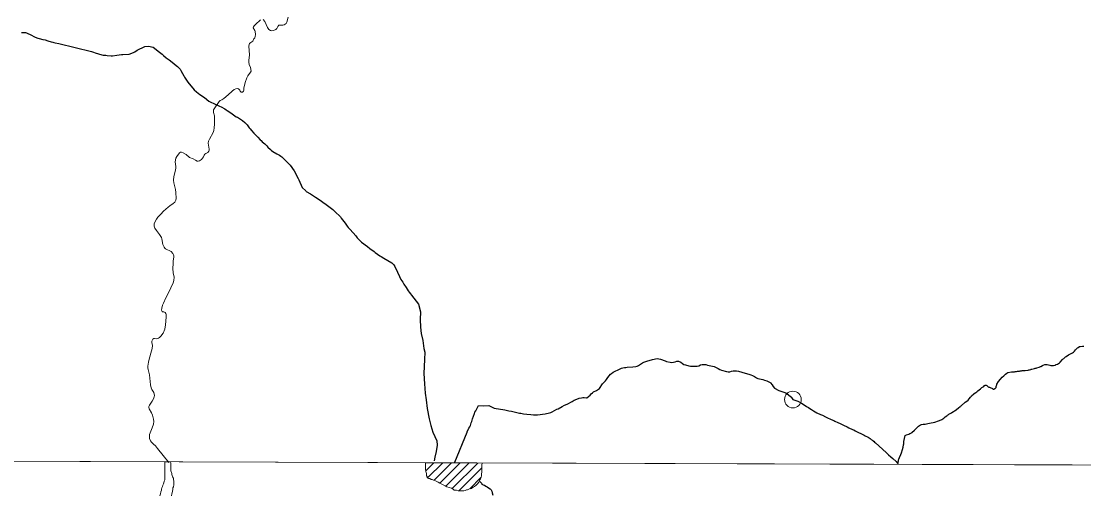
# Model space of a CAD drawing. Extents: x -1643653 to 4543381, y 1624270 to 13878484.
# Drawn here: x 587242 to 592343, y 8909803 to 8912077 of the extents above; entities that cross this region are included whole.
import ezdxf

# ---------------------------------------------------------------- set-up
doc = ezdxf.new("R2010")
doc.units = 0
doc.header["$LTSCALE"] = 160
doc.header["$PDMODE"] = 32
doc.header["$PDSIZE"] = 80
doc.layers.add('6', color=7, linetype='Continuous', lineweight=13)
doc.layers.add('60', color=7, linetype='Continuous', lineweight=13)

msp = doc.modelspace()

# ---------------------------------------------------------------- linework, layer by layer
at = {"layer": '6'}
for p, q in [((574653.9, 8910009.3), (626625.7, 8909822.1)), ((589183.7, 8909917.9), (589222.6, 8909956.8)), ((589192.5, 8909884.3), (589264.8, 8909956.6)), ((589223.4, 8909872.8), (589307.1, 8909956.4)), ((589251.9, 8909858.8), (589349.3, 8909956.2)), ((589279.8, 8909844.3), (589391.5, 8909956)), ((589310.9, 8909832.9), (589433.8, 8909955.8)), ((589342.8, 8909822.5), (589452.6, 8909932.3)), ((589395, 8909832.2), (589448.7, 8909885.9))]:
    msp.add_line(p, q, dxfattribs=at)
for points in [[(588390.3, 8912083.4), (588365.5, 8912061.7), (588359.5, 8912054.9), (588356.7, 8912049.9), (588355.7, 8912044.4), (588362.5, 8912031.8), (588364.3, 8912026.8), (588365.7, 8912012.2), (588364.9, 8912002.8), (588362.5, 8911996.8), (588358.7, 8911991.4), (588353.5, 8911981.3), (588348.9, 8911977.1), (588343.1, 8911975.1), (588337.9, 8911970.1), (588335.9, 8911965.3), (588334.5, 8911956.3), (588336.7, 8911916), (588336.1, 8911901.6), (588334.4, 8911890.4), (588333.8, 8911879.4), (588335.3, 8911869.1), (588341.8, 8911854.7), (588344.9, 8911837.5), (588342.7, 8911832.9), (588329.6, 8911813.8), (588324.9, 8911804.6), (588316.5, 8911782.4), (588310.5, 8911755.1), (588310.2, 8911746.5), (588308.7, 8911740.7), (588303.3, 8911735.9), (588298.1, 8911736.1), (588292.7, 8911740.3), (588290.4, 8911746.1), (588287.7, 8911749.7), (588284.8, 8911751.7), (588280.1, 8911753.3), (588271.5, 8911752.1)], [(588522.9, 8912095.4), (588516.2, 8912072.3), (588513.1, 8912065.3), (588509.3, 8912061.9), (588503.8, 8912058.9), (588497.4, 8912058.3), (588483, 8912058.5), (588478.7, 8912057.3), (588473.2, 8912052.1), (588467.8, 8912041), (588463.6, 8912036.6), (588452.4, 8912032), (588443.2, 8912030.8), (588437.8, 8912032.2), (588429.9, 8912036.8), (588423.7, 8912046), (588410.3, 8912075.8), (588403.6, 8912084.6)], [(588271.5, 8911752.1), (588263.6, 8911748.2), (588254.1, 8911741.2), (588235.3, 8911723.4), (588214.9, 8911705.5), (588203.9, 8911698.5), (588196.4, 8911695.7), (588191.1, 8911690.6), (588189, 8911687), (588167.2, 8911656.3), (588165.2, 8911651.3), (588164.2, 8911644.1), (588165, 8911638.1), (588168.6, 8911622.7), (588169.4, 8911614.5), (588169.7, 8911582.8), (588168.4, 8911564.2), (588165.8, 8911552), (588162.5, 8911541.8), (588144.8, 8911511.1), (588140.5, 8911500.1), (588139.3, 8911491.2), (588144.5, 8911463.2), (588144.3, 8911457.4), (588142.2, 8911452.8), (588137.7, 8911446.8), (588127.8, 8911441.9), (588122.6, 8911437.7), (588120.4, 8911434.1), (588117.3, 8911426.1), (588106.8, 8911412.9), (588101.8, 8911408.9), (588096.6, 8911406.2), (588090.8, 8911405), (588086.7, 8911405.4), (588078.3, 8911409.2), (588066.6, 8911416.6)], [(588066.6, 8911416.6), (588049.9, 8911422.6), (588032.5, 8911437.4), (588032.5, 8911437.4), (588019.6, 8911445.4), (588011.3, 8911448.2), (588006.3, 8911447.4), (588001.9, 8911444.3), (587988, 8911427.1), (587983.7, 8911419.5), (587980.5, 8911402.2), (587981.4, 8911390.4), (587983.8, 8911379), (587983.9, 8911371.8), (587981.2, 8911355.6), (587974.7, 8911331.9), (587973, 8911313.5), (587974.6, 8911301.1), (587982.3, 8911269.4), (587984.4, 8911255), (587985.3, 8911226.4), (587983.8, 8911217), (587978.3, 8911208.6), (587971.2, 8911201.3), (587954.3, 8911190.5), (587946.2, 8911184.1), (587925, 8911164.8), (587911.6, 8911149.8), (587898, 8911136.3), (587890.7, 8911126.5), (587880.1, 8911106), (587879.8, 8911092.2), (587882.4, 8911083.8), (587890.1, 8911071.8), (587905.1, 8911053.2), (587914.7, 8911038.6), (587916.6, 8911032.2), (587921.6, 8911004.5), (587927.2, 8910992.1), (587930.8, 8910986.9), (587934.1, 8910984.1), (587960.9, 8910971.8), (587970, 8910962.2), (587973.2, 8910955.9), (587974.7, 8910949.9), (587974.8, 8910943.3), (587971.6, 8910926.7), (587970.1, 8910913.3), (587969.8, 8910888.8), (587971.5, 8910869), (587975.6, 8910847.8), (587974.4, 8910832.3), (587971.3, 8910821.3), (587948.6, 8910772), (587936.2, 8910749), (587923.8, 8910723.3), (587919.9, 8910713.3), (587916.2, 8910698.8), (587915.6, 8910690), (587917.5, 8910683.8), (587919.2, 8910682.2), (587925.6, 8910680.8), (587931.9, 8910678.1), (587935.7, 8910673.1), (587937.8, 8910668)], [(587937.8, 8910668), (587937.6, 8910656), (587933.8, 8910618.4), (587930.4, 8910597.7), (587923.4, 8910579.5), (587911.8, 8910564.8), (587905.7, 8910558.6), (587900.9, 8910554.8), (587896.1, 8910553), (587891.1, 8910552.6), (587881.9, 8910553.6), (587877.9, 8910552.8), (587873.3, 8910549.8), (587869.8, 8910544.7), (587869, 8910541.5), (587868.6, 8910533.9), (587870.9, 8910520.7), (587869.3, 8910505.1), (587867, 8910494.1), (587855.6, 8910454), (587852.3, 8910439.6), (587849.4, 8910420.7), (587849.1, 8910412.9), (587850.1, 8910405.1), (587857.9, 8910378.5), (587862.5, 8910331.8), (587865.4, 8910317.4), (587868.4, 8910309), (587877.4, 8910293.6), (587880.7, 8910279.9), (587879.8, 8910272.7), (587876.8, 8910264.5), (587869.5, 8910252.5), (587856.5, 8910234.2), (587854.3, 8910227), (587854.2, 8910222), (587855.1, 8910216.6)], [(587855.1, 8910216.6), (587867.1, 8910196.4), (587872, 8910185.4), (587876.7, 8910166), (587876.7, 8910166), (587877.6, 8910155.8), (587876.1, 8910142.3), (587870.3, 8910123.9), (587863.5, 8910109.4), (587858, 8910093.2), (587856.8, 8910085), (587857.7, 8910073.8), (587862.8, 8910062.8), (587867.6, 8910056.4), (587877.1, 8910046.8), (587886.7, 8910037.5), (587896.1, 8910025.6), (587950.7, 8909957.8)], [(587958.5, 8909961.4), (587931.2, 8909960.8), (587931.2, 8909954.3), (587931.1, 8909949.2), (587931.1, 8909945.2), (587931.1, 8909938.7), (587931, 8909933.2), (587931, 8909926.7), (587930.9, 8909920.2), (587930.4, 8909913.2), (587930.3, 8909905.2), (587930.3, 8909899.7), (587930.2, 8909894.2), (587930.2, 8909887.2), (587930.1, 8909880.7), (587930.1, 8909875.7), (587928, 8909868.7), (587925.5, 8909861.2), (587923.9, 8909855.2), (587921.4, 8909849.2), (587920.3, 8909842.7), (587916.3, 8909836.2), (587915.2, 8909830.2), (587914.7, 8909825.7), (587911.6, 8909817.7), (587910.1, 8909808.2), (587908.5, 8909803.7), (587907.5, 8909797.7)], [(587963.5, 8909798.8), (587965.1, 8909807.3), (587966.1, 8909812.3), (587967.7, 8909821.3), (587968.7, 8909828.8), (587969.3, 8909836.8), (587972.3, 8909841.8), (587973.4, 8909850.3), (587973.5, 8909857.8), (587973.5, 8909865.3), (587973.5, 8909869.4), (587973.1, 8909875.9), (587972.2, 8909882.9), (587968.2, 8909889.4), (587965.8, 8909896.4), (587964.3, 8909900.5), (587963.8, 8909905), (587962.3, 8909909.5), (587961.9, 8909913.5), (587960.4, 8909918), (587959.9, 8909922.5), (587960, 8909926.5), (587960, 8909930.5), (587960, 8909934.5), (587960.1, 8909938.5), (587960.1, 8909943.1), (587959.7, 8909949.6), (587959.2, 8909956.1), (587958.7, 8909960.1), (587958.5, 8909961.4)]]:
    msp.add_lwpolyline(points, dxfattribs=at)
at = {"layer": '6', "lineweight": 25}
for points in [[(587242, 8912022.3), (587254.1, 8912022.7), (587261.3, 8912021.9), (587267.1, 8912020.3), (587272.7, 8912018.3), (587284.8, 8912013.3), (587309, 8912000.9), (587320.6, 8911996.1), (587327.4, 8911993.9), (587344.5, 8911989.4), (587356.6, 8911986.8), (587368.5, 8911983), (587385.5, 8911978.2), (587392.4, 8911976.6), (587398.4, 8911974.8), (587404.2, 8911973.2), (587422.6, 8911970.3), (587579.2, 8911930.7)], [(587579.2, 8911930.7), (587589.2, 8911927.7), (587596.7, 8911925.5), (587628.1, 8911915.7)], [(587628.1, 8911915.7), (587634.9, 8911914.1), (587641.3, 8911913.1), (587647.7, 8911913.1), (587653.9, 8911912.7), (587673.1, 8911910.6), (587679.5, 8911910.6), (587700.5, 8911913.8), (587722.3, 8911916.2), (587729.5, 8911917.3), (587758.9, 8911918.9), (587780.4, 8911926.8), (587787.2, 8911930.2), (587797.3, 8911937.2), (587835.2, 8911955.7), (587851.9, 8911957.5), (587875.4, 8911952.9), (587904.7, 8911928.2), (587917.4, 8911917.8), (587924, 8911911.8), (587937.7, 8911901.4), (587952.1, 8911891), (587965.4, 8911880), (587986, 8911864), (587992.3, 8911858.8), (587998.1, 8911853), (588003.8, 8911846.6), (588008.1, 8911839.6), (588015.1, 8911826.4), (588021.4, 8911813.8), (588025.2, 8911807.4), (588041.5, 8911784.3), (588071.3, 8911748.1), (588082.8, 8911737.9), (588099.7, 8911724.9), (588120.9, 8911710.2), (588142.4, 8911693.2), (588148.3, 8911689.8), (588154.7, 8911686.6), (588162.6, 8911683), (588193.3, 8911668.2), (588201.1, 8911665.4), (588218.2, 8911656), (588224.8, 8911651.8), (588230.9, 8911648.6), (588248.5, 8911636.6), (588260.7, 8911627.8), (588273, 8911618.2), (588279.9, 8911615.5), (588303.6, 8911600.7), (588314.2, 8911590.7), (588320.5, 8911585.1), (588325.7, 8911579.1), (588335.9, 8911565.3), (588340.7, 8911559.9), (588346.5, 8911552.1), (588358, 8911539.7), (588362.6, 8911534.1), (588377.4, 8911519.5), (588388.7, 8911507.9), (588393.1, 8911503.9), (588398.2, 8911498.3), (588404.9, 8911492.1), (588411.2, 8911487.3), (588421.2, 8911478.5), (588425.9, 8911472.5), (588438.1, 8911460.9), (588443.4, 8911456.3), (588449.6, 8911451.7), (588468.4, 8911440.5), (588481.4, 8911433.5), (588487.2, 8911429.5), (588493.2, 8911424.9), (588503.8, 8911415.1), (588521.9, 8911397.1), (588533.2, 8911385.1), (588552.3, 8911359.1), (588571.4, 8911321.3), (588574.6, 8911315.9), (588590.6, 8911279.2), (588608.3, 8911262.4), (588610.2, 8911260), (588630.8, 8911247.8), (588654.5, 8911232.7), (588666.8, 8911223.7), (588683.3, 8911212.3), (588688.9, 8911207.7), (588705.1, 8911196.1), (588738.2, 8911172.9), (588752.6, 8911158.5), (588769.8, 8911142.5), (588773.7, 8911138.3), (588777.5, 8911131.9), (588796.4, 8911107.3), (588805.8, 8911092.7), (588810.7, 8911086.1), (588819.3, 8911077.7), (588834.9, 8911060.9), (588847.6, 8911046.5), (588854.5, 8911037.3), (588874.4, 8911016.7)], [(588874.4, 8911016.7), (588903.9, 8910994.5), (588914.6, 8910985.7), (588935.8, 8910970.5), (588941, 8910966.1), (588963.6, 8910950.5), (588969.7, 8910946.9), (588981.5, 8910939.3), (589020.3, 8910916.3), (589030, 8910906.5), (589034.9, 8910898.5), (589047.8, 8910871.3), (589057.1, 8910851.1), (589064.4, 8910836.9), (589073.1, 8910823.9), (589078.9, 8910814.7), (589090, 8910798.9), (589099.4, 8910783.1), (589103.8, 8910776.4), (589110.7, 8910767.2), (589115.5, 8910761.4), (589149.4, 8910718.4)], [(589149.4, 8910718.4), (589158.2, 8910682), (589156.7, 8910644.3), (589158.1, 8910607.3), (589162.3, 8910577.6), (589169.8, 8910544), (589174.9, 8910504.9), (589178.6, 8910488.7), (589177.7, 8910452.9), (589174.7, 8910385.2), (589177.5, 8910336.1), (589180.8, 8910290.4), (589185, 8910259), (589190.1, 8910217.3), (589199.9, 8910167.3), (589207.2, 8910136.6), (589218, 8910104.6), (589237.1, 8910062.9), (589239.1, 8910041.9), (589234, 8910010.7), (589227, 8909984.4), (589224.5, 8909965.8)], [(592156, 8910428.2), (592159.6, 8910428.8), (592166.4, 8910428.3), (592173.2, 8910427.1), (592180.4, 8910425.1), (592183.8, 8910423.8), (592187.2, 8910423.8), (592190.4, 8910423.4), (592197.2, 8910424), (592206.1, 8910425.9), (592206.9, 8910426.6), (592208.9, 8910427.4), (592210.6, 8910428.4), (592217.1, 8910430.9), (592217.1, 8910430.9), (592226.1, 8910436.7), (592228.8, 8910439.1), (592240, 8910452.3), (592243.2, 8910455.1), (592247.7, 8910458.2), (592255.5, 8910465), (592258.9, 8910467.2), (592269.3, 8910475.5), (592272.6, 8910477.5), (592282.3, 8910481.6), (592288.9, 8910484.9), (592293.8, 8910488.6), (592297.6, 8910492), (592302.5, 8910498.4), (592311.1, 8910507.6), (592313.3, 8910508.8), (592316.1, 8910511.1), (592322.4, 8910514.4), (592326, 8910515), (592335.8, 8910516.2), (592343.1, 8910516.7)], [(590057.3, 8910365.5), (590070.6, 8910381.6), (590075.5, 8910386), (590083.6, 8910391.2), (590116.6, 8910407.9), (590123.5, 8910410.5), (590130, 8910412.5), (590137.4, 8910413.9), (590144, 8910414.7), (590151, 8910415.2), (590178.5, 8910417.2), (590192.1, 8910418.8), (590198.5, 8910420.8), (590204.8, 8910424.1), (590224.6, 8910436.3), (590231.2, 8910439.7), (590245.4, 8910445.3), (590272.3, 8910452.2), (590279.7, 8910453.8), (590287.2, 8910455.8), (590294.4, 8910456.9)], [(590294.4, 8910456.9), (590310.1, 8910454.7), (590332.2, 8910445.5), (590339.8, 8910443.1), (590357.1, 8910439.1), (590364.4, 8910438.3), (590372.9, 8910439.5), (590380.8, 8910442.2), (590388.9, 8910444.2), (590391.6, 8910445.4), (590397.2, 8910445.2), (590407.4, 8910440.6), (590415.9, 8910434), (590422.7, 8910429.4), (590430.4, 8910426.4), (590446.6, 8910422), (590454.5, 8910420.6), (590462.8, 8910420.1), (590470.5, 8910420.1), (590486.9, 8910420.9), (590495, 8910422.9), (590503.3, 8910426.5), (590511.2, 8910428.3), (590519.5, 8910428.9), (590527.6, 8910428), (590535.7, 8910426), (590543.8, 8910423.4), (590560, 8910421), (590568.1, 8910419), (590577.9, 8910414.6), (590587.5, 8910408.8), (590595.5, 8910405.2), (590603.8, 8910402.2), (590627.7, 8910395.1), (590635.1, 8910393.3)], [(590635.1, 8910393.3), (590636.6, 8910393.3), (590643.9, 8910393.7), (590652, 8910395.9), (590659.7, 8910397.9), (590667.5, 8910398.9), (590676.1, 8910398.3), (590684.8, 8910396.6), (590716.4, 8910387.2), (590735.3, 8910382.2), (590743.7, 8910378.8), (590752.2, 8910375.8), (590761.6, 8910371), (590770.7, 8910365.2), (590777.8, 8910361.7), (590785.9, 8910359.3), (590802.1, 8910356.5), (590810, 8910354.1), (590820.4, 8910350.3), (590827.6, 8910346.5), (590836.4, 8910342.5), (590838.6, 8910340.9), (590846.4, 8910331.1), (590851.9, 8910323.5), (590857.8, 8910314.3), (590879.3, 8910304.3), (590912.5, 8910292.4), (590939.2, 8910271.6), (590940.2, 8910270.4), (590945.8, 8910261.4), (590946.2, 8910260.6), (590946.2, 8910260.6)], [(591741, 8910220.3), (591749.8, 8910227.3), (591750.9, 8910227.9), (591751.3, 8910228.6), (591753.5, 8910230), (591773, 8910247.2), (591780.7, 8910252.6), (591787.2, 8910258.2), (591791.8, 8910263.2), (591799.2, 8910272.1), (591801.7, 8910274.7), (591804.1, 8910277.8), (591814.6, 8910287.9), (591817, 8910289), (591824.6, 8910294.1), (591829.4, 8910298.1), (591833.5, 8910301.9), (591840.2, 8910307.6), (591846.7, 8910312.2), (591853.4, 8910317.8), (591862.3, 8910323.6), (591866.7, 8910327.7), (591870, 8910329.7), (591871.6, 8910329.8), (591874.7, 8910329.6), (591877.1, 8910328.6), (591882.5, 8910323), (591884.5, 8910321.5), (591887, 8910320.3), (591890, 8910319.4), (591895.8, 8910316.6), (591901.9, 8910314.6), (591904.6, 8910313.3), (591909.6, 8910310.3), (591912, 8910310.3), (591913.3, 8910311.5), (591914.6, 8910311.8), (591916.2, 8910313.2), (591917.7, 8910313.7), (591921.9, 8910318.7), (591922.1, 8910321.1), (591922.9, 8910322.8), (591923.9, 8910328.4), (591924.7, 8910331.1), (591926, 8910334.1), (591933.8, 8910346.9), (591943, 8910358.5), (591950.5, 8910367.1), (591958.8, 8910374.7), (591964.9, 8910379.9), (591967.2, 8910382.1), (591973.7, 8910387.3), (591977.8, 8910389.9), (591995.4, 8910392.7), (592004.5, 8910393.2), (592009.7, 8910394.1), (592013.5, 8910394.4), (592019.3, 8910395.7), (592024.8, 8910396.4), (592034, 8910397), (592037.3, 8910397.8), (592040.2, 8910398.2), (592043.1, 8910398.3), (592046.3, 8910399.1), (592049.1, 8910399.1), (592052.2, 8910399.5), (592060.9, 8910399.7), (592076, 8910402.1), (592078.9, 8910402.9), (592082.1, 8910403.4), (592087.9, 8910404.8), (592090.9, 8910405.9), (592094, 8910406.4), (592099.8, 8910408), (592105.6, 8910409.3), (592108.8, 8910410.3), (592114.6, 8910411.8), (592117.5, 8910413.1), (592129.2, 8910416.2), (592134.9, 8910418.3), (592137.2, 8910419.5), (592144.6, 8910424.2), (592147.4, 8910425.7), (592156, 8910428.2)], [(589323.7, 8909959.2), (589381.8, 8910104), (589382.2, 8910105.4), (589390.2, 8910122.5), (589394.5, 8910129.1), (589398.1, 8910136.1), (589400.2, 8910141.9), (589402, 8910148.3), (589404.1, 8910154.8), (589407.4, 8910167.8), (589416.8, 8910193), (589419.7, 8910199.7), (589423.3, 8910206.1), (589430, 8910219.7), (589436.3, 8910231.1), (589461.3, 8910230.4), (589486.1, 8910231.8), (589512.7, 8910218.6), (589563.1, 8910210.9), (589582.3, 8910206.3), (589595, 8910204.3), (589607.7, 8910200.8), (589614.4, 8910200), (589627, 8910197.2), (589633.4, 8910195.4), (589639.8, 8910194.4), (589653.2, 8910191.6), (589668.9, 8910189.8), (589687.9, 8910188.3), (589700.4, 8910186.7), (589720.7, 8910187.5), (589757, 8910191.4), (589778.3, 8910197), (589784.1, 8910199), (589789.8, 8910202), (589801.2, 8910207.3), (589812.9, 8910213.9), (589818.7, 8910216.5), (589838.1, 8910227.6), (589850.3, 8910233.8), (589862.3, 8910238.8), (589885.9, 8910251.1), (589896.4, 8910256.9), (589908.3, 8910262.3), (589920.4, 8910266.3), (589931.2, 8910269), (589938, 8910270.2), (589944.6, 8910270.4), (589955.8, 8910268.6), (589956.8, 8910268.6), (589972.5, 8910282.1), (589978.1, 8910287.9), (589983.5, 8910292.5), (589989.4, 8910296.9), (590003.3, 8910303.9), (590017.2, 8910313), (590021.2, 8910318.8), (590029.1, 8910331.4), (590032.8, 8910336.2), (590039.9, 8910343.1), (590046.2, 8910349.7), (590051.7, 8910357.1), (590057.3, 8910365.5), (590057.3, 8910365.5)], [(590946.2, 8910260.6), (590960.4, 8910256), (590970.6, 8910252), (590987.3, 8910243.6), (591005.8, 8910232), (591012.2, 8910227.6), (591021, 8910222), (591027.1, 8910217), (591036, 8910212.2), (591045, 8910205.8), (591061.2, 8910197.1), (591078.9, 8910189.1), (591088.2, 8910185.3), (591102.8, 8910177.5)], [(591485.1, 8910087.9), (591491.8, 8910091), (591502.2, 8910094.5), (591507, 8910096.7), (591512.1, 8910098.9), (591512.8, 8910099.4), (591515, 8910100.8), (591516.9, 8910102.4), (591529.9, 8910113.2), (591537.4, 8910120.7), (591543.8, 8910128.4), (591548.5, 8910133), (591559.6, 8910138.3), (591563.7, 8910139.9), (591572.1, 8910141.8), (591580.6, 8910142.9), (591593.6, 8910145.7), (591602.6, 8910146.7), (591610.8, 8910148.3), (591619.3, 8910150.9), (591627.6, 8910152.3), (591631.9, 8910153.4), (591639.9, 8910156), (591649.5, 8910159.6), (591660.7, 8910164.8), (591671.5, 8910171.7), (591677.6, 8910176.9), (591685, 8910181.9), (591688.6, 8910184.7), (591692.2, 8910187.1), (591695.4, 8910189.8), (591707.2, 8910196.8), (591714.6, 8910200.7), (591714.6, 8910200.7), (591718, 8910203.1), (591721.4, 8910205.8), (591725.1, 8910208.1), (591732.2, 8910213.2), (591741, 8910220.3)], [(591102.8, 8910177.5), (591109.2, 8910174.8), (591130.3, 8910164.7), (591142.4, 8910159.3), (591147.8, 8910156.4), (591150.3, 8910155.5), (591158.1, 8910152.1), (591176.2, 8910143.5), (591188.4, 8910137.1), (591206.7, 8910128.8), (591214.3, 8910125.1), (591233, 8910116.5), (591238.3, 8910114.4), (591245.4, 8910110.4), (591288.7, 8910089.8), (591293.5, 8910086.8), (591307.6, 8910079.2), (591316.5, 8910073.4), (591322.7, 8910068), (591325.3, 8910066.8), (591326.6, 8910065.3), (591329, 8910064.4), (591330.2, 8910063.3), (591331.2, 8910062.8), (591332.3, 8910061.4), (591333.8, 8910061.1), (591334.6, 8910060), (591338.3, 8910056.5), (591342.8, 8910053.2), (591393.4, 8910006.9), (591405.1, 8909995.6), (591417.1, 8909984.9), (591425.5, 8909976.7), (591441.6, 8909962.7), (591448.3, 8909955.7), (591450.9, 8909953.7), (591451.8, 8909958.9), (591452.5, 8909966.6), (591453.4, 8909970.7), (591454.6, 8909974.4), (591458.1, 8909981.8), (591464, 8909997.4), (591467.4, 8910005.1), (591472.3, 8910020.4), (591475.2, 8910031.6), (591476.9, 8910043.1), (591478.1, 8910047.6), (591478.9, 8910054.8), (591479, 8910059.1), (591485.1, 8910087.9)], [(589443.2, 8909867.1), (589446.2, 8909863.1), (589450.6, 8909858.6), (589453.1, 8909854.6), (589458.6, 8909850.5), (589465.1, 8909849), (589471.5, 8909845.4), (589478, 8909841.4), (589485.5, 8909835.8), (589492.9, 8909831.8), (589497.4, 8909826.7), (589501.3, 8909820.2), (589502.8, 8909812.7), (589506.2, 8909801.6)]]:
    msp.add_lwpolyline(points, dxfattribs=at)
at = {"layer": '6'}
for points in [[(596575.8, 8909932.4), (585614.8, 8909969.8), (585583.8, 8898914.4), (596544.8, 8898874.9)], [(589264.7, 8909852.6), (589277, 8909845.8), (589284, 8909841.8), (589296.5, 8909838.2), (589307, 8909835.2), (589314.9, 8909830.6), (589319.4, 8909826.1), (589324.9, 8909826.1), (589330.4, 8909825.5), (589338.9, 8909822.5), (589343.9, 8909822.5), (589350.4, 8909822.4), (589356.9, 8909822.4), (589361.9, 8909822.4), (589366.9, 8909822.8), (589372.9, 8909823.8), (589378.4, 8909827.3), (589384.4, 8909827.3), (589389.9, 8909829.7), (589396, 8909832.7), (589402.5, 8909833.2), (589411, 8909839.1), (589417.5, 8909843.1), (589425.6, 8909849.6), (589431.6, 8909856.5), (589437.7, 8909863.5), (589441.2, 8909869.5), (589443.7, 8909875), (589446.8, 8909880), (589449.3, 8909888), (589451.9, 8909893.5), (589451.9, 8909899), (589451.9, 8909906), (589452.5, 8909911), (589452.6, 8909921), (589452.6, 8909925), (589452.6, 8909932.5), (589452.7, 8909936.5), (589452.7, 8909941), (589452.7, 8909947.5), (589453.9, 8909955.7), (589181.9, 8909957), (589182.6, 8909934.9), (589183.1, 8909924.9), (589184, 8909914.9), (589186.9, 8909905.4), (589186.9, 8909901.4), (589187.4, 8909894.9), (589189.8, 8909890.3), (589190.8, 8909885.3), (589197.3, 8909881.3), (589202.8, 8909880.8), (589209.7, 8909877.2), (589214.2, 8909876.2), (589221.2, 8909873.2), (589226.7, 8909872.1), (589233.7, 8909868.1), (589242.7, 8909864.1), (589251.6, 8909859)]]:
    msp.add_lwpolyline(points, close=True, dxfattribs=at)
msp.add_point((590946.2, 8910260.6), dxfattribs=at)
at = {"layer": '60', "lineweight": 25}
msp.add_spline([(814781, 9009175.5), (814787.2, 9009173.4), (814796.9, 9009173.4), (814799.4, 9009172.4), (814805.1, 9009174.5), (814805.6, 9009176.5), (814811.7, 9009179.5), (814811.7, 9009179.5), (814801.5, 9009181), (814790.7, 9009181.5), (814784.1, 9009183.1), (814777.4, 9009185.1), (814778.4, 9009175.5)], degree=3, dxfattribs=at)

doc.saveas('drawing.dxf')
